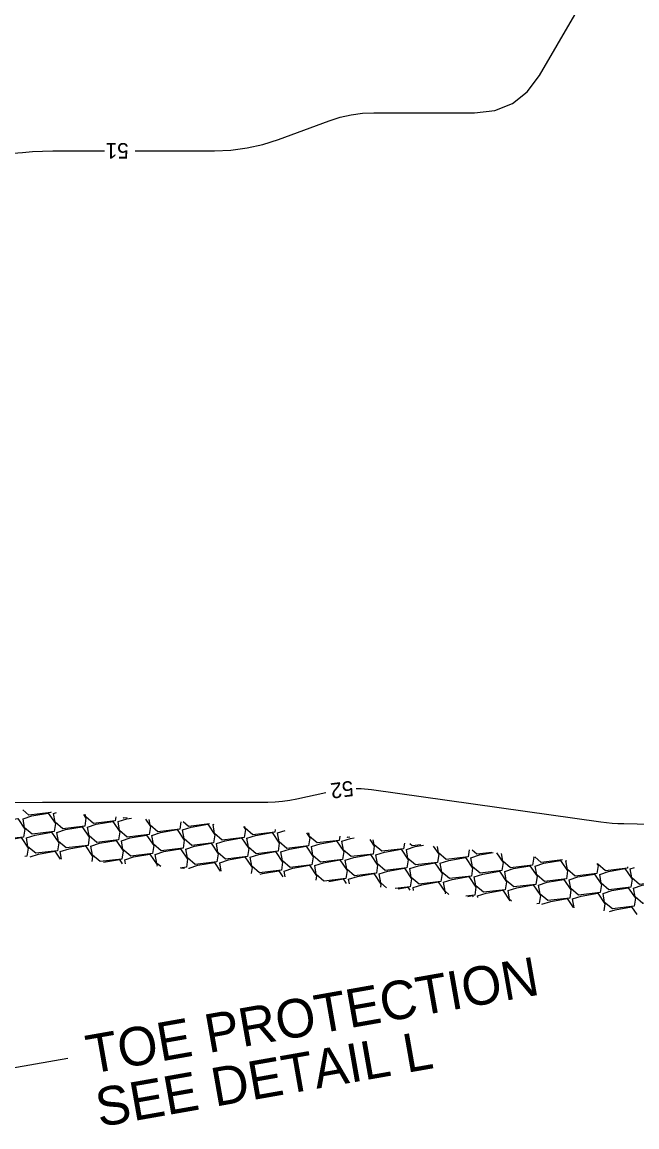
# Model space of a CAD drawing. Extents: x 2384780 to 2405861, y 547869 to 573706.
# Drawn here: x 2393717.3 to 2393797.1, y 553686.8 to 553830.1 of the extents above; entities that cross this region are included whole.
import ezdxf

# ---------------------------------------------------------------- set-up
doc = ezdxf.new("R2010")
doc.units = 0
doc.layers.add('Old_Level_5', color=7, linetype='Continuous')
doc.layers.add('Old_Level_60', color=7, linetype='Continuous')

msp = doc.modelspace()

# ---------------------------------------------------------------- linework, layer by layer
at = {"layer": 'Old_Level_5'}
msp.add_line((2393723.26225, 553695.65725), (2393713.41425, 553693.92075), dxfattribs=at)
for points in [[(2393713.494, 553726.0445), (2393714.623, 553726.40875), (2393716.765, 553726.78625), (2393717.6925, 553725.414), (2393717.53375, 553724.3705), (2393714.69875, 553724.03575), (2393713.69825, 553724.8875), (2393713.494, 553726.0445)], [(2393721.074, 553727.62675), (2393721.06125, 553727.54375), (2393718.22625, 553727.209), (2393717.41125, 553727.90275)], [(2393717.458, 553726.7435), (2393718.587, 553727.1075), (2393720.72875, 553727.48525), (2393721.65625, 553726.113), (2393721.4975, 553725.0695), (2393718.6625, 553724.73475), (2393717.662, 553725.58625), (2393717.458, 553726.7435)], [(2393721.42175, 553727.4425), (2393721.81925, 553727.57075)], [(2393725.28375, 553727.3095), (2393725.62, 553726.812), (2393725.46125, 553725.7685), (2393722.6265, 553725.4335), (2393721.62575, 553726.28525), (2393721.42175, 553727.4425)], [(2393729.505, 553726.9915), (2393729.42525, 553726.4675), (2393726.59025, 553726.1325), (2393725.58975, 553726.98425), (2393725.53575, 553727.2905)], [(2393729.78575, 553726.366), (2393730.91475, 553726.73), (2393731.53125, 553726.83875)], [(2393733.33, 553726.70325), (2393733.984, 553725.7355), (2393733.82525, 553724.692), (2393730.9905, 553724.35725), (2393729.98975, 553725.20875), (2393729.78575, 553726.366)], [(2393730.97225, 553726.88075), (2393730.55425, 553726.8315), (2393730.45, 553726.92025)], [(2393721.858, 553724.968), (2393722.987, 553725.33225), (2393725.129, 553725.70975), (2393726.0565, 553724.3375), (2393725.89775, 553723.29425), (2393723.06275, 553722.95925), (2393722.06225, 553723.811), (2393721.858, 553724.968)], [(2393725.822, 553725.667), (2393726.951, 553726.031), (2393729.09275, 553726.40875), (2393730.02025, 553725.0365), (2393729.8615, 553723.993), (2393727.0265, 553723.65825), (2393726.026, 553724.51), (2393725.822, 553725.667)], [(2393737.936, 553726.356), (2393737.78925, 553725.391), (2393734.95425, 553725.056), (2393733.95375, 553725.90775), (2393733.82, 553726.66625)], [(2393734.186, 553724.5905), (2393735.315, 553724.95475), (2393737.45675, 553725.33225), (2393738.38425, 553723.96), (2393738.2255, 553722.91675), (2393735.3905, 553722.58175), (2393734.39, 553723.4335), (2393734.186, 553724.5905)], [(2393738.14975, 553725.2895), (2393739.27875, 553725.6535), (2393741.42075, 553726.03125), (2393742.348, 553724.659), (2393742.18925, 553723.6155), (2393739.3545, 553723.28075), (2393738.35375, 553724.1325), (2393738.14975, 553725.2895)], [(2393741.6415, 553726.07675), (2393738.91825, 553725.755), (2393738.23875, 553726.33325)], [(2393742.11375, 553725.9885), (2393742.24625, 553726.03125)], [(2393746.05075, 553725.7445), (2393746.312, 553725.358), (2393746.15325, 553724.3145), (2393743.31825, 553723.97975), (2393742.31775, 553724.83125), (2393742.11375, 553725.9885)], [(2393750.17075, 553725.367), (2393750.117, 553725.0135), (2393747.28225, 553724.6785), (2393746.2815, 553725.53025), (2393746.24625, 553725.72975)], [(2393713.9305, 553723.57025), (2393715.05925, 553723.93425), (2393717.20125, 553724.312), (2393718.12875, 553722.93975), (2393717.97, 553721.89625), (2393717.7065, 553721.86525)], [(2393717.89425, 553724.26925), (2393719.02325, 553724.63325), (2393721.16525, 553725.011), (2393722.0925, 553723.6385), (2393721.93375, 553722.59525), (2393719.099, 553722.26025), (2393718.09825, 553723.112), (2393717.89425, 553724.26925)], [(2393726.25825, 553723.19275), (2393727.38725, 553723.55675), (2393729.52925, 553723.9345), (2393730.4565, 553722.56225), (2393730.29775, 553721.51875), (2393727.463, 553721.184), (2393726.46225, 553722.0355), (2393726.25825, 553723.19275)], [(2393730.222, 553723.89175), (2393731.351, 553724.25575), (2393733.493, 553724.6335), (2393734.4205, 553723.261), (2393734.26175, 553722.21775), (2393731.42675, 553721.88275), (2393730.42625, 553722.7345), (2393730.222, 553723.89175)], [(2393742.55, 553723.51425), (2393743.679, 553723.87825), (2393745.82075, 553724.256), (2393746.74825, 553722.8835), (2393746.5895, 553721.84025), (2393743.7545, 553721.50525), (2393742.754, 553722.357), (2393742.55, 553723.51425)], [(2393746.51375, 553724.213), (2393747.64275, 553724.57725), (2393749.78475, 553724.95475), (2393750.712, 553723.5825), (2393750.55325, 553722.539), (2393747.7185, 553722.20425), (2393746.71775, 553723.056), (2393746.51375, 553724.213)], [(2393750.47775, 553724.912), (2393751.46275, 553725.2295)], [(2393754.23425, 553724.935), (2393754.676, 553724.2815), (2393754.51725, 553723.238), (2393751.68225, 553722.90325), (2393750.68175, 553723.75475), (2393750.47775, 553724.912)], [(2393758.56275, 553724.4745), (2393758.481, 553723.937), (2393755.64625, 553723.60225), (2393754.6455, 553724.45375), (2393754.567, 553724.8995)], [(2393754.87775, 553723.13675), (2393756.00675, 553723.50075), (2393758.14875, 553723.8785), (2393759.076, 553722.506), (2393758.91725, 553721.46275), (2393756.0825, 553721.12775), (2393755.08175, 553721.9795), (2393754.87775, 553723.13675)], [(2393758.84175, 553723.8355), (2393759.9705, 553724.19975), (2393760.4135, 553724.27775)], [(2393762.462, 553724.06), (2393763.04, 553723.205), (2393762.88125, 553722.1615), (2393760.04625, 553721.82675), (2393759.04575, 553722.6785), (2393758.84175, 553723.8355)], [(2393759.88725, 553724.33375), (2393759.61, 553724.301), (2393759.5265, 553724.37225)], [(2393766.95475, 553723.58225), (2393766.845, 553722.8605), (2393764.01025, 553722.52575), (2393763.0095, 553723.37725), (2393762.89725, 553724.01375)], [(2393718.38925, 553721.81375), (2393719.4595, 553722.159), (2393721.6015, 553722.5365), (2393722.2885, 553721.51975)], [(2393722.2945, 553722.49375), (2393723.42325, 553722.85775), (2393725.56525, 553723.2355), (2393726.49275, 553721.86325), (2393726.3935, 553721.2105)], [(2393722.4685, 553721.50625), (2393722.2945, 553722.49375)], [(2393734.62225, 553722.11625), (2393735.75125, 553722.48025), (2393737.89325, 553722.858), (2393738.8205, 553721.48575), (2393738.66175, 553720.44225), (2393737.853, 553720.34675)], [(2393738.586, 553722.81525), (2393739.715, 553723.17925), (2393741.857, 553723.557), (2393742.78425, 553722.18475), (2393742.62575, 553721.14125), (2393739.79075, 553720.80625), (2393738.79025, 553721.658), (2393738.586, 553722.81525)], [(2393746.95, 553721.73875), (2393748.079, 553722.10275), (2393750.221, 553722.4805), (2393751.14825, 553721.10825), (2393750.98975, 553720.06475), (2393748.15475, 553719.73), (2393747.15425, 553720.5815), (2393746.95, 553721.73875)], [(2393750.914, 553722.43775), (2393752.04275, 553722.80175), (2393754.18475, 553723.1795), (2393755.11225, 553721.80725), (2393754.9535, 553720.76375), (2393752.1185, 553720.42875), (2393751.118, 553721.2805), (2393750.914, 553722.43775)], [(2393763.24175, 553722.06025), (2393764.37075, 553722.42425), (2393766.51275, 553722.802), (2393767.44, 553721.42975), (2393767.28125, 553720.38625), (2393764.4465, 553720.05125), (2393763.44575, 553720.903), (2393763.24175, 553722.06025)], [(2393767.20575, 553722.759), (2393768.3345, 553723.12325), (2393769.43975, 553723.318)], [(2393770.68975, 553723.185), (2393771.404, 553722.1285), (2393771.24525, 553721.08525), (2393768.41025, 553720.75025), (2393767.40975, 553721.602), (2393767.20575, 553722.759)], [(2393769.08475, 553723.35575), (2393767.974, 553723.2245), (2393767.63925, 553723.5095)], [(2393775.34675, 553722.68975), (2393775.209, 553721.784), (2393772.374, 553721.44925), (2393771.3735, 553722.301), (2393771.22775, 553723.128)], [(2393778.28175, 553722.37775), (2393776.338, 553722.14825), (2393775.75225, 553722.64675)], [(2393727.90325, 553721.0965), (2393729.9655, 553721.46025), (2393730.335, 553720.91325)], [(2393730.6585, 553721.41725), (2393731.78725, 553721.7815), (2393733.92925, 553722.159), (2393734.85675, 553720.78675), (2393734.8245, 553720.575)], [(2393730.753, 553720.88175), (2393730.6585, 553721.41725)], [(2393735.3215, 553720.5375), (2393734.82625, 553720.959), (2393734.62225, 553722.11625)], [(2393739.0225, 553720.341), (2393740.15125, 553720.705), (2393742.29325, 553721.08275), (2393743.0555, 553719.95475)], [(2393742.98625, 553721.03975), (2393744.11525, 553721.404), (2393746.25725, 553721.7815), (2393747.1845, 553720.40925), (2393747.06925, 553719.65225)], [(2393743.17925, 553719.94525), (2393742.98625, 553721.03975)], [(2393755.314, 553720.66225), (2393756.443, 553721.02625), (2393758.585, 553721.404), (2393759.51225, 553720.03175), (2393759.35375, 553718.98825), (2393756.545, 553718.6565)], [(2393759.278, 553721.36125), (2393760.40675, 553721.72525), (2393762.54875, 553722.103), (2393763.47625, 553720.73075), (2393763.3175, 553719.68725), (2393760.4825, 553719.3525), (2393759.482, 553720.204), (2393759.278, 553721.36125)], [(2393767.642, 553720.28475), (2393768.77075, 553720.64875), (2393770.91275, 553721.0265), (2393771.84025, 553719.65425), (2393771.6815, 553718.61075), (2393768.8465, 553718.276), (2393767.846, 553719.12775), (2393767.642, 553720.28475)], [(2393771.60575, 553720.98375), (2393772.73475, 553721.34775), (2393774.87675, 553721.7255), (2393775.804, 553720.35325), (2393775.64525, 553719.30975), (2393772.8105, 553718.975), (2393771.80975, 553719.8265), (2393771.60575, 553720.98375)], [(2393775.56975, 553721.68275), (2393776.6985, 553722.04675), (2393778.465, 553722.35825)], [(2393778.91775, 553722.31025), (2393779.768, 553721.052), (2393779.60925, 553720.00875), (2393776.77425, 553719.67375), (2393775.77375, 553720.5255), (2393775.56975, 553721.68275)], [(2393783.69725, 553721.802), (2393783.73175, 553721.751), (2393783.573, 553720.70775), (2393780.738, 553720.37275), (2393779.7375, 553721.2245), (2393779.558, 553722.242)], [(2393787.4795, 553721.39975), (2393784.702, 553721.07175), (2393783.865, 553721.784)], [(2393783.93375, 553720.60625), (2393785.0625, 553720.97025), (2393787.2045, 553721.348), (2393788.132, 553719.97575), (2393787.97325, 553718.93225), (2393785.13825, 553718.5975), (2393784.13775, 553719.449), (2393783.93375, 553720.60625)], [(2393787.8975, 553721.30525), (2393788.01425, 553721.34275)], [(2393791.92525, 553720.927), (2393792.09575, 553720.6745), (2393791.937, 553719.63125), (2393789.102, 553719.29625), (2393788.1015, 553720.148), (2393787.8975, 553721.30525)], [(2393738.04, 553720.33275), (2393738.3295, 553720.38375), (2393738.3815, 553720.307)], [(2393739.03725, 553720.2575), (2393739.0225, 553720.341)], [(2393748.24025, 553719.53975), (2393748.51525, 553719.6285), (2393750.65725, 553720.00625), (2393751.184, 553719.22675)], [(2393751.35025, 553719.96325), (2393752.47925, 553720.3275), (2393754.621, 553720.705), (2393755.5485, 553719.33275), (2393755.463, 553718.77175)], [(2393751.48575, 553719.19475), (2393751.35025, 553719.96325)], [(2393756.51075, 553718.66025), (2393755.518, 553719.50525), (2393755.314, 553720.66225)], [(2393759.71425, 553718.887), (2393760.84325, 553719.251), (2393762.985, 553719.62875), (2393763.9125, 553718.25625), (2393763.855, 553717.879)], [(2393763.678, 553719.58575), (2393764.807, 553719.95), (2393766.949, 553720.3275), (2393767.87625, 553718.95525), (2393767.71775, 553717.912), (2393765.7415, 553717.6785)], [(2393764.62375, 553717.79725), (2393763.882, 553718.42875), (2393763.678, 553719.58575)], [(2393776.006, 553719.20825), (2393777.13475, 553719.5725), (2393779.27675, 553719.95), (2393780.20425, 553718.57775), (2393780.0455, 553717.53425), (2393777.2105, 553717.1995), (2393776.21, 553718.05125), (2393776.006, 553719.20825)], [(2393779.96975, 553719.90725), (2393781.09875, 553720.27125), (2393783.24075, 553720.649), (2393784.168, 553719.27675), (2393784.00925, 553718.23325), (2393781.1745, 553717.8985), (2393780.17375, 553718.75025), (2393779.96975, 553719.90725)], [(2393788.33375, 553718.83075), (2393789.46275, 553719.195), (2393791.60475, 553719.5725), (2393792.532, 553718.20025), (2393792.37325, 553717.15675), (2393789.5385, 553716.822), (2393788.53775, 553717.67375), (2393788.33375, 553718.83075)], [(2393795.927, 553720.5015), (2393795.901, 553720.33025), (2393793.066, 553719.99525), (2393792.06525, 553720.847), (2393792.0535, 553720.91325)], [(2393792.2975, 553719.52975), (2393793.4265, 553719.89375), (2393795.5685, 553720.2715), (2393796.496, 553718.89925), (2393796.33725, 553717.85575), (2393793.50225, 553717.521), (2393792.50175, 553718.3725), (2393792.2975, 553719.52975)], [(2393796.2615, 553720.22875), (2393796.8065, 553720.4045)], [(2393800.20375, 553719.977), (2393800.45975, 553719.59825), (2393800.301, 553718.55475), (2393797.466, 553718.21975), (2393796.4655, 553719.0715), (2393796.2615, 553720.22875)], [(2393757.12325, 553718.595), (2393759.02125, 553718.92975), (2393759.412, 553718.35175)], [(2393759.81625, 553718.30875), (2393759.71425, 553718.887)], [(2393768.07825, 553717.8105), (2393769.20725, 553718.1745), (2393771.349, 553718.55225), (2393772.2765, 553717.18), (2393772.247, 553716.9865)], [(2393772.042, 553718.5095), (2393773.171, 553718.8735), (2393775.313, 553719.25125), (2393776.24025, 553717.87875), (2393776.08175, 553716.8355), (2393774.93825, 553716.7005)], [(2393772.73675, 553716.9345), (2393772.246, 553717.35225), (2393772.042, 553718.5095)], [(2393780.406, 553717.433), (2393781.535, 553717.797), (2393783.677, 553718.17475), (2393784.60425, 553716.8025), (2393784.4455, 553715.759), (2393784.13475, 553715.72225)], [(2393784.37, 553718.132), (2393785.49875, 553718.496), (2393787.64075, 553718.87375), (2393788.56825, 553717.50125), (2393788.4095, 553716.458), (2393785.5745, 553716.123), (2393784.574, 553716.97475), (2393784.37, 553718.132)], [(2393796.69775, 553717.75425), (2393797.82675, 553718.1185), (2393799.96875, 553718.49625), (2393800.896, 553717.12375), (2393800.73725, 553716.0805), (2393797.9025, 553715.7455), (2393796.90175, 553716.59725), (2393796.69775, 553717.75425)], [(2393766.14875, 553717.63525), (2393767.38525, 553717.85325), (2393767.63975, 553717.4765)], [(2393768.1465, 553717.42275), (2393768.07825, 553717.8105)], [(2393775.17375, 553716.67525), (2393775.74925, 553716.77675), (2393775.86775, 553716.6015)], [(2393776.44225, 553716.734), (2393777.57125, 553717.098), (2393779.713, 553717.47575), (2393780.6405, 553716.1035), (2393780.639, 553716.094)], [(2393776.477, 553716.53675), (2393776.44225, 553716.734)], [(2393780.84975, 553716.07175), (2393780.61, 553716.27575), (2393780.406, 553717.433)], [(2393788.77, 553716.3565), (2393789.899, 553716.7205), (2393792.041, 553717.09825), (2393792.96825, 553715.726), (2393792.827, 553714.79775)], [(2393792.734, 553717.0555), (2393793.86275, 553717.4195), (2393796.00475, 553717.79725), (2393796.93225, 553716.425), (2393796.7735, 553715.3815), (2393793.9385, 553715.0465), (2393792.938, 553715.89825), (2393792.734, 553717.0555)], [(2393784.80625, 553715.6575), (2393785.93525, 553716.02175), (2393788.077, 553716.39925), (2393788.87525, 553715.218)], [(2393784.8075, 553715.65075), (2393784.80625, 553715.6575)], [(2393788.9725, 553715.20775), (2393788.77, 553716.3565)], [(2393793.5905, 553714.7165), (2393794.29925, 553714.94525), (2393796.441, 553715.32275), (2393797.12, 553714.31825)]]:
    msp.add_lwpolyline(points, dxfattribs=at)
at = {"layer": 'Old_Level_60'}
for points in [[(2393732.02475, 553813.4025), (2393742.313, 553813.4025), (2393744.43875, 553813.495), (2393746.5315, 553813.7725), (2393748.59125, 553814.23525), (2393750.61825, 553814.88275), (2393757.1855, 553817.3005), (2393758.60425, 553817.75375), (2393760.04625, 553818.07775), (2393761.51125, 553818.272), (2393762.99925, 553818.33675), (2393776.064, 553818.33675), (2393778.69, 553818.639), (2393780.96825, 553819.54625), (2393782.899, 553821.058), (2393784.48225, 553823.1745), (2393793.6715, 553838.94575)], [(2393711.28975, 553812.731), (2393717.387, 553813.201), (2393718.694, 553813.28925), (2393720.002, 553813.35225), (2393721.311, 553813.39), (2393722.62075, 553813.4025), (2393728.02475, 553813.4025)], [(2393756.7525, 553730.126), (2393752.9995, 553729.2805), (2393752.06625, 553729.09725), (2393751.127, 553728.96625), (2393750.182, 553728.8875), (2393749.23125, 553728.86125), (2393728.76925, 553728.86125), (2393724.38475, 553728.855), (2393720.00025, 553728.836), (2393715.61575, 553728.8045), (2393711.23125, 553728.76025), (2393691.22925, 553728.53), (2393689.875, 553728.45525), (2393688.54325, 553728.26325), (2393687.2335, 553727.9535), (2393685.94625, 553727.526), (2393681.778, 553725.938), (2393680.877, 553725.63925), (2393679.96025, 553725.424), (2393679.02775, 553725.292), (2393678.07975, 553725.2435), (2393657.37625, 553725.09425)], [(2393798.903, 553726.00975), (2393795.40825, 553726.06575), (2393794.66, 553726.08925), (2393793.914, 553726.13575), (2393793.1695, 553726.2055), (2393792.42675, 553726.29825), (2393762.6985, 553730.47825), (2393761.35175, 553730.607), (2393760.7115, 553730.61)]]:
    msp.add_lwpolyline(points, dxfattribs=at)

# ---------------------------------------------------------------- texts
at = {"layer": 'Old_Level_5'}
for s, p in [('TOE PROTECTION', (2393726.1585, 553693.6295)), ('SEE DETAIL L', (2393727.37425, 553686.73575))]:
    msp.add_text(s, height=4.9999995, rotation=10.0000667, dxfattribs=at).set_placement(p)
at = {"layer": 'Old_Level_60'}
for s, rotation, p in [('51', 180, (2393731.1585, 553814.4025)), ('52', 186.9671139, (2393760.21275, 553731.69125))]:
    msp.add_text(s, height=2, rotation=rotation, dxfattribs=at).set_placement(p)

doc.saveas('drawing.dxf')
